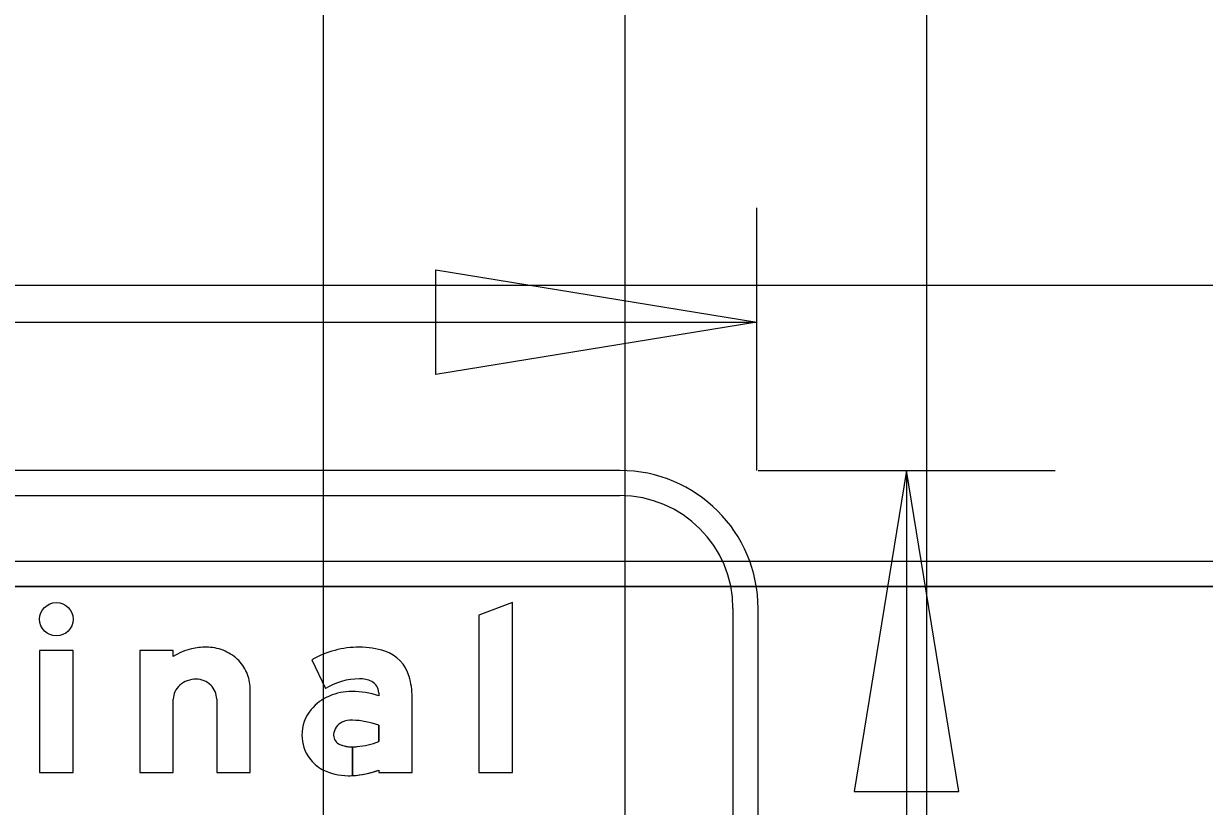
# Model space of a CAD drawing. Extents: x 2193008 to 2198143, y 1236112 to 1237864.
# Drawn here: x 2194797.7 to 2194805.53, y 1237209.65 to 1237214.84 of the extents above; entities that cross this region are included whole.
import ezdxf

# ---------------------------------------------------------------- set-up
doc = ezdxf.new("R2010")
doc.units = 0
for name, color, linetype in [('GSBWFILL', 7, 'Continuous'), ('GSCOLORFILL', 7, 'Continuous'), ('GSDIMS', 7, 'Continuous'), ('GSOUTLINE', 7, 'Continuous'), ('M-ROADS', 7, 'Continuous')]:
    doc.layers.add(name, color=color, linetype=linetype)

msp = doc.modelspace()

# ---------------------------------------------------------------- linework, layer by layer
at = {"layer": 'GSBWFILL'}
msp.add_line((2194798.9809, 1237210.3598), (2194798.9809, 1237209.8742), dxfattribs=at)
for points in [[(2194800.9407, 1237209.8742), (2194800.9407, 1237211.0008), (2194800.7192, 1237210.9168), (2194800.7192, 1237209.8742)], [(2194797.8072, 1237209.8742), (2194798.0287, 1237209.8742), (2194798.0287, 1237210.6825), (2194797.8072, 1237210.6825)]]:
    msp.add_lwpolyline(points, close=True, dxfattribs=at)
for points in [[(2194798.693, 1237210.6425), (2194798.693, 1237210.6825), (2194798.4715, 1237210.6825), (2194798.4715, 1237209.8742), (2194798.693, 1237209.8742), (2194798.693, 1237210.3598)], [(2194799.6122, 1237210.6214), (2194799.7011, 1237210.4296)], [(2194798.9809, 1237209.8742), (2194799.2023, 1237209.8742), (2194799.2023, 1237210.4327)], [(2194800.0549, 1237210.4026), (2194800.0549, 1237210.3822)], [(2194800.0549, 1237209.8897), (2194800.0549, 1237209.8742), (2194800.2763, 1237209.8742), (2194800.2763, 1237210.3738)], [(2194800.0549, 1237210.1862), (2194800.0549, 1237210.0786)], [(2194799.8805, 1237209.8528), (2194799.8805, 1237210.0428)], [(2194799.8806, 1237210.0428), (2194799.8806, 1237209.8528)]]:
    msp.add_lwpolyline(points, dxfattribs=at)
msp.add_ellipse((2194797.9179, 1237210.8901), major_axis=(0, 0.1107), ratio=0.999988, dxfattribs=at)
for centre, major_axis, start_param, end_param in [((2194798.9072, 1237210.3062), (0, 0.3987), 0.235088, 0.567132), ((2194798.911, 1237210.2617), (0, 0.4429), 0, 0.219986), ((2194798.911, 1237210.3929), (0, 0.3117), 5.914285, 6.283185), ((2194798.9185, 1237210.4123), (0, 0.2909), 5.532258, 5.914285), ((2194799.9263, 1237210.0699), (0, 0.6347), 0, 0.517719), ((2194799.9263, 1237210.1626), (0, 0.542), 5.96613, 6.283185), ((2194800.0176, 1237210.4409), (0, 0.2491), 4.997165, 5.96613), ((2194798.9301, 1237210.4247), (0, 0.2739), 5.130076, 5.532258), ((2194798.9481, 1237210.4327), (0, 0.2542), 4.712389, 5.130076), ((2194799.7884, 1237210.3738), (0, 0.4879), 4.712389, 4.997165), ((2194798.826, 1237210.3514), (0, 0.1349), 0.715718, 1.126231), ((2194798.8375, 1237210.3382), (0, 0.1524), 0.345704, 0.715718), ((2194798.8449, 1237210.3176), (0, 0.1743), 0, 0.345704), ((2194798.8449, 1237210.352), (0, 0.1399), 5.900624, 6.283185), ((2194798.8464, 1237210.3558), (0, 0.1358), 5.51227, 5.900624), ((2194798.8488, 1237210.3583), (0, 0.1324), 5.115435, 5.51227), ((2194799.9263, 1237210.0699), (0, 0.4243), 0, 0.559495), ((2194799.9342, 1237210.3267), (0, 0.1678), 5.822746, 6.330435), ((2194799.9718, 1237210.4026), (0, 0.083), 4.712389, 5.822746), ((2194798.8083, 1237210.3598), (0, 0.1153), 1.126231, 1.570796), ((2194798.8525, 1237210.3598), (0, 0.1284), 4.712389, 5.115435), ((2194799.8513, 1237210.088), (0, 0.3175), 0.399285, 0.87593), ((2194799.8773, 1237210.0314), (0, 0.3797), 0, 0.404512), ((2194799.8773, 1237209.8521), (0, 0.559), 5.959871, 6.283185), ((2194799.8122, 1237210.1205), (0, 0.2667), 0.87593, 1.570796), ((2194799.85, 1237210.1208), (0, 0.0941), 0.408547, 1.530785), ((2194799.8763, 1237210.0602), (0, 0.1601), 6.259455, 6.691732), ((2194799.8646, 1237209.6761), (0, 0.5444), 5.926185, 6.254823), ((2194799.8004, 1237210.1205), (0, 0.2549), 1.570796, 2.21394), ((2194799.8562, 1237210.1205), (0, 0.1002), 1.530785, 1.570796), ((2194799.8224, 1237210.1205), (0, 0.0664), 1.570796, 2.757027), ((2194799.8805, 1237210.2642), (0, 0.2214), 2.757027, 3.141593), ((2194799.8805, 1237210.2642), (0, 0.2214), 3.141843, 3.28451), ((2194799.8676, 1237210.5549), (0, 0.5118), 3.228562, 3.516221), ((2194799.8231, 1237210.1375), (0, 0.2832), 2.21394, 2.611125), ((2194799.8521, 1237210.2331), (0, 0.381), 2.672443, 3.141593), ((2194799.8521, 1237210.4172), (0, 0.5652), 3.192057, 3.508644), ((2194799.8521, 1237210.4172), (0, 0.5652), 3.141593, 3.191959)]:
    msp.add_ellipse(centre, major_axis=major_axis, ratio=0.999995, start_param=start_param, end_param=end_param, dxfattribs=at)
at = {"layer": 'GSCOLORFILL'}
for p, q in [((2194801.6538, 1237211.8764), (2194786.0028, 1237211.8764)), ((2194786.0028, 1237211.7099), (2194801.6538, 1237211.7099)), ((2194802.4031, 1237210.9606), (2194802.4031, 1237205.7991)), ((2194802.5696, 1237205.7991), (2194802.5696, 1237210.9606)), ((2194798.9809, 1237210.3598), (2194798.9809, 1237209.8742))]:
    msp.add_line(p, q, dxfattribs=at)
for points in [[(2194800.9407, 1237209.8742), (2194800.9407, 1237211.0008), (2194800.7192, 1237210.9168), (2194800.7192, 1237209.8742)], [(2194797.8072, 1237209.8742), (2194798.0287, 1237209.8742), (2194798.0287, 1237210.6825), (2194797.8072, 1237210.6825)]]:
    msp.add_lwpolyline(points, close=True, dxfattribs=at)
for points in [[(2194798.693, 1237210.6425), (2194798.693, 1237210.6825), (2194798.4715, 1237210.6825), (2194798.4715, 1237209.8742), (2194798.693, 1237209.8742), (2194798.693, 1237210.3598)], [(2194799.6122, 1237210.6214), (2194799.7011, 1237210.4296)], [(2194798.9809, 1237209.8742), (2194799.2023, 1237209.8742), (2194799.2023, 1237210.4327)], [(2194800.0549, 1237210.4026), (2194800.0549, 1237210.3822)], [(2194800.0549, 1237209.8897), (2194800.0549, 1237209.8742), (2194800.2763, 1237209.8742), (2194800.2763, 1237210.3738)], [(2194800.0549, 1237210.1862), (2194800.0549, 1237210.0786)], [(2194799.8805, 1237209.8528), (2194799.8805, 1237210.0428)], [(2194799.8806, 1237210.0428), (2194799.8806, 1237209.8528)]]:
    msp.add_lwpolyline(points, dxfattribs=at)
for radius in [0.9158, 0.7493]:
    msp.add_arc((2194801.6538, 1237210.9606), radius, 0, 90, dxfattribs=at)
msp.add_ellipse((2194797.9179, 1237210.8901), major_axis=(0, 0.1107), ratio=0.999988, dxfattribs=at)
for centre, major_axis, start_param, end_param in [((2194798.9072, 1237210.3062), (0, 0.3987), 0.235088, 0.567132), ((2194798.911, 1237210.2617), (0, 0.4429), 0, 0.219986), ((2194798.911, 1237210.3929), (0, 0.3117), 5.914285, 6.283185), ((2194798.9185, 1237210.4123), (0, 0.2909), 5.532258, 5.914285), ((2194799.9263, 1237210.0699), (0, 0.6347), 0, 0.517719), ((2194799.9263, 1237210.1626), (0, 0.542), 5.96613, 6.283185), ((2194800.0176, 1237210.4409), (0, 0.2491), 4.997165, 5.96613), ((2194798.9301, 1237210.4247), (0, 0.2739), 5.130076, 5.532258), ((2194798.9481, 1237210.4327), (0, 0.2542), 4.712389, 5.130076), ((2194799.7884, 1237210.3738), (0, 0.4879), 4.712389, 4.997165), ((2194798.826, 1237210.3514), (0, 0.1349), 0.715718, 1.126231), ((2194798.8375, 1237210.3382), (0, 0.1524), 0.345704, 0.715718), ((2194798.8449, 1237210.3176), (0, 0.1743), 0, 0.345704), ((2194798.8449, 1237210.352), (0, 0.1399), 5.900624, 6.283185), ((2194798.8464, 1237210.3558), (0, 0.1358), 5.51227, 5.900624), ((2194798.8488, 1237210.3583), (0, 0.1324), 5.115435, 5.51227), ((2194799.9263, 1237210.0699), (0, 0.4243), 0, 0.559495), ((2194799.9342, 1237210.3267), (0, 0.1678), 5.822746, 6.330435), ((2194799.9718, 1237210.4026), (0, 0.083), 4.712389, 5.822746), ((2194798.8083, 1237210.3598), (0, 0.1153), 1.126231, 1.570796), ((2194798.8525, 1237210.3598), (0, 0.1284), 4.712389, 5.115435), ((2194799.8513, 1237210.088), (0, 0.3175), 0.399285, 0.87593), ((2194799.8773, 1237210.0314), (0, 0.3797), 0, 0.404512), ((2194799.8773, 1237209.8521), (0, 0.559), 5.959871, 6.283185), ((2194799.8122, 1237210.1205), (0, 0.2667), 0.87593, 1.570796), ((2194799.85, 1237210.1208), (0, 0.0941), 0.408547, 1.530785), ((2194799.8763, 1237210.0602), (0, 0.1601), 6.259455, 6.691732), ((2194799.8646, 1237209.6761), (0, 0.5444), 5.926185, 6.254823), ((2194799.8004, 1237210.1205), (0, 0.2549), 1.570796, 2.21394), ((2194799.8562, 1237210.1205), (0, 0.1002), 1.530785, 1.570796), ((2194799.8224, 1237210.1205), (0, 0.0664), 1.570796, 2.757027), ((2194799.8805, 1237210.2642), (0, 0.2214), 2.757027, 3.141593), ((2194799.8805, 1237210.2642), (0, 0.2214), 3.141843, 3.28451), ((2194799.8676, 1237210.5549), (0, 0.5118), 3.228562, 3.516221), ((2194799.8231, 1237210.1375), (0, 0.2832), 2.21394, 2.611125), ((2194799.8521, 1237210.2331), (0, 0.381), 2.672443, 3.141593), ((2194799.8521, 1237210.4172), (0, 0.5652), 3.192057, 3.508644), ((2194799.8521, 1237210.4172), (0, 0.5652), 3.141593, 3.191959)]:
    msp.add_ellipse(centre, major_axis=major_axis, ratio=0.999995, start_param=start_param, end_param=end_param, dxfattribs=at)
at = {"layer": 'GSDIMS'}
for p, q in [((2194802.5613, 1237211.8764), (2194802.5613, 1237213.6177)), ((2194785.0871, 1237212.8599), (2194802.5613, 1237212.8599)), ((2194802.5696, 1237211.8764), (2194804.5377, 1237211.8764)), ((2194803.5536, 1237211.8764), (2194803.5536, 1237204.8834))]:
    msp.add_line(p, q, dxfattribs=at)
for points in [[(2194802.5613, 1237212.8599), (2194800.4329, 1237212.5127), (2194800.4329, 1237213.2071)], [(2194803.5536, 1237211.8764), (2194803.2064, 1237209.748), (2194803.9008, 1237209.748)]]:
    msp.add_lwpolyline(points, close=True, dxfattribs=at)
at = {"layer": 'GSOUTLINE'}
for p, q in [((2194797.4499, 1237211.2758), (2194817.4436, 1237211.2758)), ((2194797.4499, 1237211.1092), (2194817.4436, 1237211.1092)), ((2194798.9809, 1237210.3598), (2194798.9809, 1237209.8742))]:
    msp.add_line(p, q, dxfattribs=at)
for points in [[(2194800.9407, 1237209.8742), (2194800.9407, 1237211.0008), (2194800.7192, 1237210.9168), (2194800.7192, 1237209.8742)], [(2194797.8072, 1237209.8742), (2194798.0287, 1237209.8742), (2194798.0287, 1237210.6825), (2194797.8072, 1237210.6825)]]:
    msp.add_lwpolyline(points, close=True, dxfattribs=at)
for points in [[(2194798.693, 1237210.6425), (2194798.693, 1237210.6825), (2194798.4715, 1237210.6825), (2194798.4715, 1237209.8742), (2194798.693, 1237209.8742), (2194798.693, 1237210.3598)], [(2194799.6122, 1237210.6214), (2194799.7011, 1237210.4296)], [(2194798.9809, 1237209.8742), (2194799.2023, 1237209.8742), (2194799.2023, 1237210.4327)], [(2194800.0549, 1237210.4026), (2194800.0549, 1237210.3822)], [(2194800.0549, 1237209.8897), (2194800.0549, 1237209.8742), (2194800.2763, 1237209.8742), (2194800.2763, 1237210.3738)], [(2194800.0549, 1237210.0786), (2194800.0549, 1237210.1862)]]:
    msp.add_lwpolyline(points, dxfattribs=at)
msp.add_ellipse((2194797.9179, 1237210.8901), major_axis=(0, 0.1107), ratio=0.999988, dxfattribs=at)
for centre, major_axis, start_param, end_param in [((2194798.9072, 1237210.3062), (0, 0.3987), 0.235088, 0.567132), ((2194798.911, 1237210.2617), (0, 0.4429), 0, 0.219986), ((2194798.911, 1237210.3929), (0, 0.3117), 5.914285, 6.283185), ((2194798.9185, 1237210.4123), (0, 0.2909), 5.532258, 5.914285), ((2194799.9263, 1237210.0699), (0, 0.6347), 6.283185, 6.800904), ((2194799.9263, 1237210.1626), (0, 0.542), 5.96613, 6.283185), ((2194800.0176, 1237210.4409), (0, 0.2491), 4.997165, 5.96613), ((2194798.9301, 1237210.4247), (0, 0.2739), 5.130076, 5.532258), ((2194798.9481, 1237210.4327), (0, 0.2542), 4.712389, 5.130076), ((2194799.7884, 1237210.3738), (0, 0.4879), 4.712389, 4.997165), ((2194798.826, 1237210.3514), (0, 0.1349), 0.715718, 1.126231), ((2194798.8375, 1237210.3382), (0, 0.1524), 0.345704, 0.715718), ((2194798.8449, 1237210.3176), (0, 0.1743), 0, 0.345704), ((2194798.8449, 1237210.352), (0, 0.1399), 5.900624, 6.283185), ((2194798.8464, 1237210.3558), (0, 0.1358), 5.51227, 5.900624), ((2194798.8488, 1237210.3583), (0, 0.1324), 5.115435, 5.51227), ((2194799.9263, 1237210.0699), (0, 0.4243), 0, 0.559495), ((2194799.9342, 1237210.3267), (0, 0.1678), 5.822746, 6.330435), ((2194799.9718, 1237210.4026), (0, 0.083), 4.712389, 5.822746), ((2194798.8083, 1237210.3598), (0, 0.1153), 1.126231, 1.570796), ((2194798.8525, 1237210.3598), (0, 0.1284), 4.712389, 5.115435), ((2194799.8513, 1237210.088), (0, 0.3175), 0.399285, 0.87593), ((2194799.8773, 1237210.0314), (0, 0.3797), 0, 0.404512), ((2194799.8773, 1237209.8521), (0, 0.559), 5.959871, 6.283185), ((2194799.8122, 1237210.1205), (0, 0.2667), 0.87593, 1.570796), ((2194799.85, 1237210.1208), (0, 0.0941), 0.408547, 1.530785), ((2194799.8763, 1237210.0602), (0, 0.1601), 6.25958, 6.691732), ((2194799.8646, 1237209.6761), (0, 0.5444), 5.926185, 6.254787), ((2194799.8798, 1237210.212), (0, 0.0083), 6.254787, 6.25958), ((2194799.8004, 1237210.1205), (0, 0.2549), 1.570796, 2.21394), ((2194799.8562, 1237210.1205), (0, 0.1002), 1.530785, 1.570796), ((2194799.8224, 1237210.1205), (0, 0.0664), 1.570796, 2.757027), ((2194799.8805, 1237210.2642), (0, 0.2214), 2.757027, 3.28451), ((2194799.8676, 1237210.5549), (0, 0.5118), 3.228562, 3.516221), ((2194799.8231, 1237210.1375), (0, 0.2832), 2.21394, 2.611125), ((2194799.8521, 1237210.2331), (0, 0.381), 2.672443, 3.141593), ((2194799.8521, 1237210.4172), (0, 0.5652), 3.141593, 3.508644)]:
    msp.add_ellipse(centre, major_axis=major_axis, ratio=0.999995, start_param=start_param, end_param=end_param, dxfattribs=at)
at = {"layer": 'M-ROADS'}
for p, q in [((2194799.6881, 1237163.1062), (2194799.6881, 1237223.1062)), ((2194801.6881, 1237163.1062), (2194801.6881, 1237223.1062)), ((2194803.6881, 1237163.1062), (2194803.6881, 1237223.1062)), ((2194697.6881, 1237213.1062), (2194827.6881, 1237213.1062)), ((2194697.6881, 1237211.1062), (2194827.6881, 1237211.1062))]:
    msp.add_line(p, q, dxfattribs=at)

doc.saveas('drawing.dxf')
